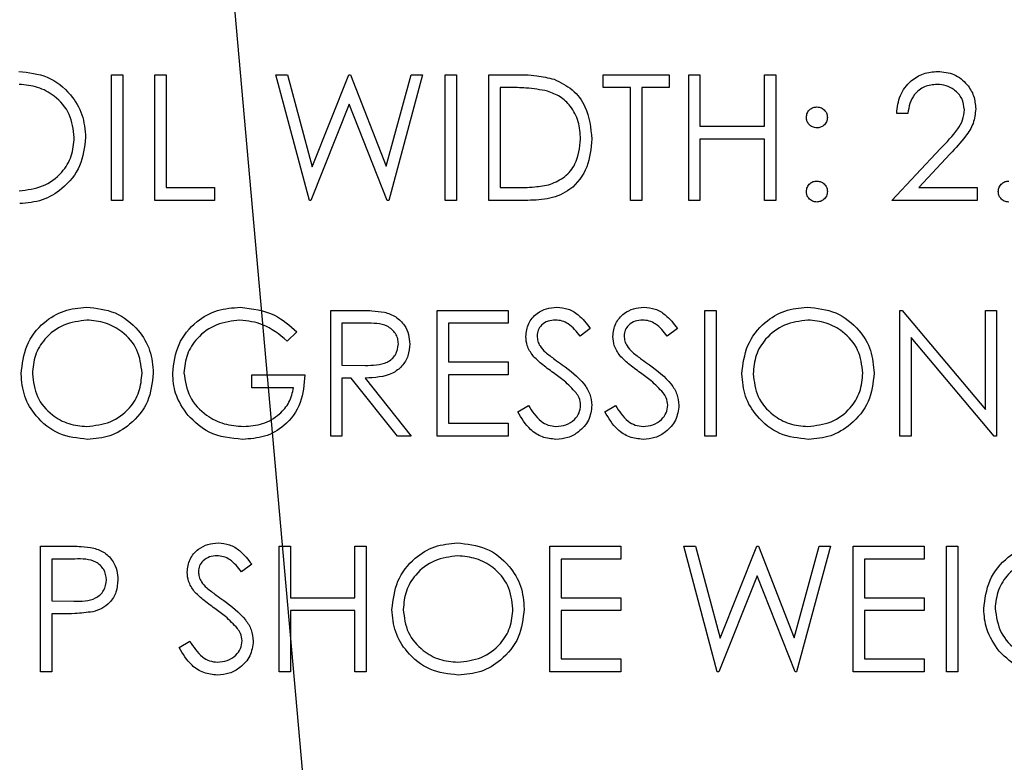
# Model space of a CAD drawing. Header units: inches. Extents: x 220 to 877, y 4 to 174.
# Tile 532 of 656: x 560.202 to 561.141, y 151.075 to 151.784. Entities that reach past the tile are written whole.
import ezdxf

# ---------------------------------------------------------------- set-up
doc = ezdxf.new("R2010")
doc.units = ezdxf.units.IN
doc.header["$LTSCALE"] = 0.5
doc.header["$MEASUREMENT"] = 0
doc.layers.add('DST-M-S', color=53, linetype='Continuous')
doc.layers.add('SID-M-S', color=105, linetype='Continuous')

msp = doc.modelspace()

# ---------------------------------------------------------------- linework, layer by layer
at = {"layer": 'DST-M-S', "linetype": 'Continuous', "lineweight": 25}
for p, q in [((560.2892, 151.73179), (560.29997, 151.73179)), ((560.2892, 151.61179), (560.2892, 151.73179)), ((560.29997, 151.73179), (560.29997, 151.61179)), ((560.33074, 151.73179), (560.34151, 151.73179)), ((560.33074, 151.61179), (560.33074, 151.73179)), ((560.34151, 151.73179), (560.34151, 151.6241)), ((560.44612, 151.73179), (560.45725, 151.73179)), ((560.47805, 151.61179), (560.44612, 151.73179)), ((560.45725, 151.73179), (560.48074, 151.64379)), ((560.48074, 151.64379), (560.51567, 151.73179)), ((560.51567, 151.73179), (560.51723, 151.73179)), ((560.51723, 151.73179), (560.55151, 151.64439)), ((560.55151, 151.64439), (560.57511, 151.73179)), ((560.58612, 151.73179), (560.55377, 151.61179)), ((560.57511, 151.73179), (560.58612, 151.73179)), ((560.60766, 151.73179), (560.61843, 151.73179)), ((560.60766, 151.61179), (560.60766, 151.73179)), ((560.61843, 151.73179), (560.61843, 151.61179)), ((560.6492, 151.73179), (560.67343, 151.73179)), ((560.6492, 151.61179), (560.6492, 151.73179)), ((560.75843, 151.73179), (560.82151, 151.73179)), ((560.75843, 151.71949), (560.75843, 151.73179)), ((560.82151, 151.73179), (560.82151, 151.71949)), ((560.83997, 151.73179), (560.85074, 151.73179)), ((560.83997, 151.61179), (560.83997, 151.73179)), ((560.85074, 151.73179), (560.85074, 151.68256)), ((560.91228, 151.73179), (560.92305, 151.73179)), ((560.91228, 151.68256), (560.91228, 151.73179)), ((560.92305, 151.73179), (560.92305, 151.61179)), ((560.65997, 151.71949), (560.65997, 151.6241)), ((560.66841, 151.71949), (560.65997, 151.71949)), ((560.78458, 151.71949), (560.75843, 151.71949)), ((560.78458, 151.61179), (560.78458, 151.71949)), ((560.79535, 151.71949), (560.79535, 151.61179)), ((560.82151, 151.71949), (560.79535, 151.71949)), ((560.51612, 151.70357), (560.47958, 151.61179)), ((560.55223, 151.61179), (560.51612, 151.70357)), ((561.0492, 151.69487), (561.03843, 151.69487)), ((560.85074, 151.68256), (560.91228, 151.68256)), ((560.85074, 151.67026), (560.85074, 151.61179)), ((560.91228, 151.67026), (560.85074, 151.67026)), ((560.91228, 151.61179), (560.91228, 151.67026)), ((561.03382, 151.61179), (561.08035, 151.66146)), ((561.08954, 151.65614), (561.05951, 151.6241)), ((560.34151, 151.6241), (560.38766, 151.6241)), ((560.38766, 151.6241), (560.38766, 151.61179)), ((560.65997, 151.6241), (560.67374, 151.6241)), ((561.05951, 151.6241), (561.11535, 151.6241)), ((561.11535, 151.6241), (561.11535, 151.61179)), ((560.29997, 151.61179), (560.2892, 151.61179)), ((560.38766, 151.61179), (560.33074, 151.61179)), ((560.47958, 151.61179), (560.47805, 151.61179)), ((560.55377, 151.61179), (560.55223, 151.61179)), ((560.61843, 151.61179), (560.60766, 151.61179)), ((560.68639, 151.61179), (560.6492, 151.61179)), ((560.79535, 151.61179), (560.78458, 151.61179)), ((560.85074, 151.61179), (560.83997, 151.61179)), ((560.92305, 151.61179), (560.91228, 151.61179)), ((561.11535, 151.61179), (561.03382, 151.61179)), ((560.49843, 151.50679), (560.52245, 151.50679)), ((560.49843, 151.38679), (560.49843, 151.50679)), ((560.59997, 151.50679), (560.66766, 151.50679)), ((560.59997, 151.38679), (560.59997, 151.50679)), ((560.66766, 151.50679), (560.66766, 151.49449)), ((560.85535, 151.50679), (560.86612, 151.50679)), ((560.85535, 151.38679), (560.85535, 151.50679)), ((560.86612, 151.50679), (560.86612, 151.38679)), ((561.04151, 151.50679), (561.04377, 151.50679)), ((561.04151, 151.38679), (561.04151, 151.50679)), ((561.04377, 151.50679), (561.12305, 151.41235)), ((561.12305, 151.50679), (561.13382, 151.50679)), ((561.12305, 151.41235), (561.12305, 151.50679)), ((561.13382, 151.50679), (561.13382, 151.38679)), ((560.5317, 151.49449), (560.5092, 151.49449)), ((560.5092, 151.49449), (560.5092, 151.45449)), ((560.61074, 151.49449), (560.61074, 151.45756)), ((560.66766, 151.49449), (560.61074, 151.49449)), ((560.46612, 151.48631), (560.45689, 151.47756)), ((560.74612, 151.48956), (560.73639, 151.48218)), ((560.8292, 151.48956), (560.81946, 151.48218)), ((561.13136, 151.38679), (561.05228, 151.48102)), ((561.05228, 151.48102), (561.05228, 151.38679)), ((560.5092, 151.45449), (560.53117, 151.45432)), ((560.61074, 151.45756), (560.66766, 151.45756)), ((560.66766, 151.45756), (560.66766, 151.44526)), ((560.42305, 151.44526), (560.47382, 151.44526)), ((560.42305, 151.43295), (560.42305, 151.44526)), ((560.61074, 151.44526), (560.61074, 151.3991)), ((560.66766, 151.44526), (560.61074, 151.44526)), ((560.5092, 151.44218), (560.5092, 151.38679)), ((560.51795, 151.44218), (560.5092, 151.44218)), ((560.56204, 151.38679), (560.51795, 151.44218)), ((560.53127, 151.44218), (560.57535, 151.38679)), ((560.46305, 151.43295), (560.42305, 151.43295)), ((560.67689, 151.40994), (560.68704, 151.41602)), ((560.75997, 151.40994), (560.77011, 151.41602)), ((560.61074, 151.3991), (560.66766, 151.3991)), ((560.66766, 151.3991), (560.66766, 151.38679)), ((560.5092, 151.38679), (560.49843, 151.38679)), ((560.57535, 151.38679), (560.56204, 151.38679)), ((560.66766, 151.38679), (560.59997, 151.38679)), ((560.86612, 151.38679), (560.85535, 151.38679)), ((561.05228, 151.38679), (561.04151, 151.38679)), ((561.13382, 151.38679), (561.13136, 151.38679)), ((560.22151, 151.28179), (560.24504, 151.28179)), ((560.22151, 151.16179), (560.22151, 151.28179)), ((560.4492, 151.28179), (560.45997, 151.28179)), ((560.4492, 151.16179), (560.4492, 151.28179)), ((560.45997, 151.28179), (560.45997, 151.23256)), ((560.52151, 151.28179), (560.53228, 151.28179)), ((560.52151, 151.23256), (560.52151, 151.28179)), ((560.53228, 151.28179), (560.53228, 151.16179)), ((560.70766, 151.28179), (560.77535, 151.28179)), ((560.70766, 151.16179), (560.70766, 151.28179)), ((560.77535, 151.28179), (560.77535, 151.26949)), ((560.83535, 151.28179), (560.84648, 151.28179)), ((560.86728, 151.16179), (560.83535, 151.28179)), ((560.84648, 151.28179), (560.86997, 151.19379)), ((560.86997, 151.19379), (560.9049, 151.28179)), ((560.9049, 151.28179), (560.90646, 151.28179)), ((560.90646, 151.28179), (560.94074, 151.19439)), ((560.94074, 151.19439), (560.96434, 151.28179)), ((560.97535, 151.28179), (560.943, 151.16179)), ((560.96434, 151.28179), (560.97535, 151.28179)), ((560.99689, 151.28179), (561.06458, 151.28179)), ((560.99689, 151.16179), (560.99689, 151.28179)), ((561.06458, 151.28179), (561.06458, 151.26949)), ((561.08612, 151.28179), (561.09689, 151.28179)), ((561.08612, 151.16179), (561.08612, 151.28179)), ((561.09689, 151.28179), (561.09689, 151.16179)), ((560.23228, 151.26949), (560.23228, 151.22949)), ((560.25422, 151.26949), (560.23228, 151.26949)), ((560.71843, 151.26949), (560.71843, 151.23256)), ((560.77535, 151.26949), (560.71843, 151.26949)), ((561.00766, 151.26949), (561.00766, 151.23256)), ((561.06458, 151.26949), (561.00766, 151.26949)), ((560.42305, 151.26456), (560.41331, 151.25718)), ((560.90535, 151.25357), (560.86882, 151.16179)), ((560.94146, 151.16179), (560.90535, 151.25357)), ((560.23228, 151.22949), (560.25329, 151.22922)), ((560.45997, 151.23256), (560.52151, 151.23256)), ((560.71843, 151.23256), (560.77535, 151.23256)), ((560.77535, 151.23256), (560.77535, 151.22026)), ((561.00766, 151.23256), (561.06458, 151.23256)), ((561.06458, 151.23256), (561.06458, 151.22026)), ((560.45997, 151.22026), (560.45997, 151.16179)), ((560.52151, 151.22026), (560.45997, 151.22026)), ((560.52151, 151.16179), (560.52151, 151.22026)), ((560.71843, 151.22026), (560.71843, 151.1741)), ((560.77535, 151.22026), (560.71843, 151.22026)), ((561.00766, 151.22026), (561.00766, 151.1741)), ((561.06458, 151.22026), (561.00766, 151.22026)), ((560.23228, 151.21718), (560.23228, 151.16179)), ((560.24086, 151.21718), (560.23228, 151.21718)), ((560.35382, 151.18494), (560.36396, 151.19102)), ((560.71843, 151.1741), (560.77535, 151.1741)), ((560.77535, 151.1741), (560.77535, 151.16179)), ((561.00766, 151.1741), (561.06458, 151.1741)), ((561.06458, 151.1741), (561.06458, 151.16179)), ((560.23228, 151.16179), (560.22151, 151.16179)), ((560.45997, 151.16179), (560.4492, 151.16179)), ((560.53228, 151.16179), (560.52151, 151.16179)), ((560.77535, 151.16179), (560.70766, 151.16179)), ((560.86882, 151.16179), (560.86728, 151.16179)), ((560.943, 151.16179), (560.94146, 151.16179)), ((561.06458, 151.16179), (560.99689, 151.16179)), ((561.09689, 151.16179), (561.08612, 151.16179))]:
    msp.add_line(p, q, dxfattribs=at)
for points, knots in [([(560.20074, 151.73487), (560.21014, 151.73388), (560.22894, 151.73191), (560.24997, 151.71488), (560.26273, 151.69398), (560.26397, 151.67922), (560.26458, 151.67184)], [0, 0, 0, 0, 0.279767, 0.559358, 0.779571, 1, 1, 1, 1]), ([(560.67343, 151.73179), (560.68064, 151.73179), (560.69351, 151.73177), (560.70601, 151.72878), (560.71151, 151.72747)], [0, 0, 0, 0, 0.5604447, 1, 1, 1, 1]), ([(560.71151, 151.72747), (560.71762, 151.72451), (560.72983, 151.71859), (560.74468, 151.69836), (560.74653, 151.68092), (560.74766, 151.67028)], [0, 0, 0, 0, 0.280264, 0.560715, 1, 1, 1, 1]), ([(561.03843, 151.69487), (561.03913, 151.7007), (561.04053, 151.71236), (561.05077, 151.72569), (561.06379, 151.73369), (561.07297, 151.73448), (561.07757, 151.73487)], [0, 0, 0, 0, 0.280029, 0.559515, 0.779668, 1, 1, 1, 1]), ([(561.07757, 151.73487), (561.08292, 151.73437), (561.09361, 151.73337), (561.10549, 151.7236), (561.11268, 151.71174), (561.11344, 151.70338), (561.11382, 151.6992)], [0, 0, 0, 0, 0.27989, 0.559224, 0.779582, 1, 1, 1, 1]), ([(560.25382, 151.67187), (560.25289, 151.67948), (560.25105, 151.69472), (560.23645, 151.71124), (560.21916, 151.7208), (560.20723, 151.72198), (560.20127, 151.72256)], [0, 0, 0, 0, 0.279468, 0.55887, 0.779516, 1, 1, 1, 1]), ([(560.70528, 151.71612), (560.69845, 151.71732), (560.68625, 151.71947), (560.67386, 151.71948), (560.66841, 151.71949)], [0, 0, 0, 0, 0.5595421, 1, 1, 1, 1]), ([(561.07701, 151.72256), (561.07291, 151.72214), (561.06472, 151.72131), (561.05546, 151.71383), (561.05048, 151.70443), (561.04963, 151.69806), (561.0492, 151.69487)], [0, 0, 0, 0, 0.279699, 0.558847, 0.779176, 1, 1, 1, 1]), ([(561.10305, 151.69824), (561.10254, 151.70195), (561.10153, 151.70938), (561.09421, 151.71723), (561.08577, 151.7219), (561.07993, 151.72234), (561.07701, 151.72256)], [0, 0, 0, 0, 0.279126, 0.558978, 0.77935, 1, 1, 1, 1]), ([(560.73689, 151.6703), (560.7365, 151.67592), (560.73573, 151.68714), (560.72828, 151.70128), (560.71768, 151.71138), (560.70941, 151.71454), (560.70528, 151.71612)], [0, 0, 0, 0, 0.280178, 0.559765, 0.779797, 1, 1, 1, 1]), ([(560.95228, 151.69102), (560.95246, 151.6925), (560.95282, 151.69544), (560.95554, 151.69869), (560.95881, 151.7007), (560.96112, 151.70092), (560.96228, 151.70102)], [0, 0, 0, 0, 0.2795852, 0.5594544, 0.7796968, 1, 1, 1, 1]), ([(560.96228, 151.70102), (560.96376, 151.70086), (560.96671, 151.70052), (560.96995, 151.69777), (560.972, 151.69451), (560.97219, 151.69219), (560.97228, 151.69102)], [0, 0, 0, 0, 0.279602, 0.559212, 0.779475, 1, 1, 1, 1]), ([(561.08035, 151.66146), (561.08611, 151.66738), (561.09413, 151.67563), (561.10208, 151.68844), (561.10272, 151.69497), (561.10305, 151.69824)], [0, 0, 0, 0, 0.560717, 0.780532, 1, 1, 1, 1]), ([(561.11382, 151.6992), (561.11333, 151.69444), (561.11235, 151.68491), (561.10276, 151.67052), (561.09455, 151.6616), (561.08954, 151.65614)], [0, 0, 0, 0, 0.279288, 0.559154, 1, 1, 1, 1]), ([(560.96228, 151.68102), (560.9608, 151.6812), (560.95785, 151.68154), (560.95459, 151.68427), (560.95258, 151.68755), (560.95238, 151.68987), (560.95228, 151.69102)], [0, 0, 0, 0, 0.279647, 0.559299, 0.779615, 1, 1, 1, 1]), ([(560.97228, 151.69102), (560.97211, 151.68955), (560.97178, 151.68659), (560.96903, 151.68334), (560.96576, 151.68132), (560.96344, 151.68112), (560.96228, 151.68102)], [0, 0, 0, 0, 0.2795175, 0.5593264, 0.7795441, 1, 1, 1, 1]), ([(560.20127, 151.62102), (560.20889, 151.62189), (560.22412, 151.62363), (560.24178, 151.63677), (560.25216, 151.65388), (560.25326, 151.66587), (560.25382, 151.67187)], [0, 0, 0, 0, 0.27983, 0.559389, 0.779654, 1, 1, 1, 1]), ([(560.26458, 151.67184), (560.26353, 151.66253), (560.26142, 151.64391), (560.24433, 151.62326), (560.22364, 151.61059), (560.20902, 151.60934), (560.2017, 151.60872)], [0, 0, 0, 0, 0.27963, 0.559343, 0.779597, 1, 1, 1, 1]), ([(560.74766, 151.67028), (560.74678, 151.66127), (560.74503, 151.64328), (560.72949, 151.62181), (560.70764, 151.61244), (560.69349, 151.61201), (560.68639, 151.61179)], [0, 0, 0, 0, 0.280124, 0.559248, 0.778837, 1, 1, 1, 1]), ([(560.70805, 151.62715), (560.71284, 151.62925), (560.72242, 151.63345), (560.7345, 151.64862), (560.73599, 151.66209), (560.73689, 151.6703)], [0, 0, 0, 0, 0.2805364, 0.5610151, 1, 1, 1, 1]), ([(560.67374, 151.6241), (560.68021, 151.62408), (560.69174, 151.62405), (560.70307, 151.62621), (560.70805, 151.62715)], [0, 0, 0, 0, 0.5604262, 1, 1, 1, 1]), ([(560.95228, 151.62026), (560.95245, 151.62173), (560.9528, 151.62468), (560.95552, 151.62795), (560.9588, 151.62995), (560.96112, 151.63015), (560.96228, 151.63026)], [0, 0, 0, 0, 0.279576, 0.559284, 0.779552, 1, 1, 1, 1]), ([(560.96228, 151.63026), (560.96376, 151.63009), (560.96671, 151.62975), (560.96995, 151.627), (560.972, 151.62374), (560.97219, 151.62142), (560.97228, 151.62026)], [0, 0, 0, 0, 0.279602, 0.559212, 0.779475, 1, 1, 1, 1]), ([(561.13535, 151.62026), (561.13553, 151.62173), (561.13588, 151.62468), (561.13859, 151.62795), (561.14188, 151.62995), (561.14419, 151.63015), (561.14535, 151.63026)], [0, 0, 0, 0, 0.279576, 0.559284, 0.779552, 1, 1, 1, 1]), ([(560.96228, 151.61026), (560.96081, 151.61044), (560.95786, 151.6108), (560.95461, 151.61352), (560.9526, 151.61679), (560.95238, 151.6191), (560.95228, 151.62026)], [0, 0, 0, 0, 0.2795812, 0.5591432, 0.7795754, 1, 1, 1, 1]), ([(560.97228, 151.62026), (560.9721, 151.61878), (560.97175, 151.61583), (560.96902, 151.61258), (560.96575, 151.61057), (560.96343, 151.61036), (560.96228, 151.61026)], [0, 0, 0, 0, 0.279469, 0.559358, 0.779674, 1, 1, 1, 1]), ([(561.14535, 151.61026), (561.14388, 151.61044), (561.14094, 151.6108), (561.13769, 151.61352), (561.13568, 151.61679), (561.13546, 151.6191), (561.13535, 151.62026)], [0, 0, 0, 0, 0.2795812, 0.5591432, 0.7795754, 1, 1, 1, 1]), ([(560.20305, 151.44627), (560.20415, 151.45552), (560.20637, 151.47404), (560.22279, 151.49513), (560.24353, 151.50769), (560.25808, 151.50915), (560.26535, 151.50987)], [0, 0, 0, 0, 0.279731, 0.559327, 0.77968, 1, 1, 1, 1]), ([(560.26535, 151.50987), (560.27476, 151.50888), (560.29356, 151.50691), (560.31459, 151.48988), (560.32735, 151.46898), (560.32858, 151.45422), (560.3292, 151.44684)], [0, 0, 0, 0, 0.279767, 0.559358, 0.779571, 1, 1, 1, 1]), ([(560.34766, 151.44684), (560.34884, 151.45625), (560.35121, 151.47505), (560.36848, 151.49615), (560.39, 151.50808), (560.4048, 151.50928), (560.4122, 151.50987)], [0, 0, 0, 0, 0.27959, 0.559072, 0.779411, 1, 1, 1, 1]), ([(560.4122, 151.50987), (560.42363, 151.50845), (560.44407, 151.5059), (560.45937, 151.49231), (560.46612, 151.48631)], [0, 0, 0, 0, 0.558579, 1, 1, 1, 1]), ([(560.52245, 151.50679), (560.52754, 151.50681), (560.53664, 151.50684), (560.54567, 151.50567), (560.54963, 151.50516)], [0, 0, 0, 0, 0.56024, 1, 1, 1, 1]), ([(560.54963, 151.50516), (560.5534, 151.50391), (560.56093, 151.50141), (560.56885, 151.49333), (560.57322, 151.48402), (560.57362, 151.47781), (560.57382, 151.4747)], [0, 0, 0, 0, 0.279797, 0.5595, 0.779626, 1, 1, 1, 1]), ([(560.68458, 151.48187), (560.6851, 151.48613), (560.68614, 151.49464), (560.69434, 151.50389), (560.70414, 151.50902), (560.71081, 151.50959), (560.71415, 151.50987)], [0, 0, 0, 0, 0.279553, 0.558798, 0.779378, 1, 1, 1, 1]), ([(560.71415, 151.50987), (560.71785, 151.50951), (560.72524, 151.50879), (560.7368, 151.50173), (560.74259, 151.49418), (560.74612, 151.48956)], [0, 0, 0, 0, 0.27975, 0.559501, 1, 1, 1, 1]), ([(560.76766, 151.48187), (560.76818, 151.48613), (560.76922, 151.49464), (560.77742, 151.50389), (560.78722, 151.50902), (560.79389, 151.50959), (560.79723, 151.50987)], [0, 0, 0, 0, 0.279553, 0.558798, 0.779378, 1, 1, 1, 1]), ([(560.79723, 151.50987), (560.80092, 151.50951), (560.80831, 151.50879), (560.81988, 151.50173), (560.82566, 151.49418), (560.8292, 151.48956)], [0, 0, 0, 0, 0.27975, 0.559501, 1, 1, 1, 1]), ([(560.89074, 151.44627), (560.89185, 151.45552), (560.89406, 151.47404), (560.91049, 151.49513), (560.93122, 151.50769), (560.94577, 151.50915), (560.95305, 151.50987)], [0, 0, 0, 0, 0.279731, 0.5593268, 0.7796805, 1, 1, 1, 1]), ([(560.95305, 151.50987), (560.96245, 151.50888), (560.98125, 151.50691), (561.00228, 151.48988), (561.01504, 151.46898), (561.01627, 151.45422), (561.01689, 151.44684)], [0, 0, 0, 0, 0.279767, 0.559358, 0.779571, 1, 1, 1, 1]), ([(560.26588, 151.49756), (560.25831, 151.49658), (560.24315, 151.49461), (560.22582, 151.48125), (560.21545, 151.46424), (560.21436, 151.45229), (560.21382, 151.44631)], [0, 0, 0, 0, 0.279627, 0.55935, 0.77963, 1, 1, 1, 1]), ([(560.31843, 151.44687), (560.31751, 151.45448), (560.31567, 151.46972), (560.30106, 151.48624), (560.28377, 151.4958), (560.27184, 151.49698), (560.26588, 151.49756)], [0, 0, 0, 0, 0.279468, 0.55887, 0.779516, 1, 1, 1, 1]), ([(560.41184, 151.49756), (560.40425, 151.49664), (560.38908, 151.49479), (560.37135, 151.48198), (560.36045, 151.46524), (560.3591, 151.45329), (560.35843, 151.44732)], [0, 0, 0, 0, 0.279847, 0.559555, 0.779847, 1, 1, 1, 1]), ([(560.45689, 151.47756), (560.44947, 151.48367), (560.43622, 151.49457), (560.41929, 151.49665), (560.41184, 151.49756)], [0, 0, 0, 0, 0.55984, 1, 1, 1, 1]), ([(560.56305, 151.47473), (560.56292, 151.47648), (560.56266, 151.48), (560.56027, 151.48479), (560.55689, 151.48885), (560.548, 151.49472), (560.53894, 151.49459), (560.5317, 151.49449)], [0, 0, 0, 0, 0.125307, 0.250617, 0.375954, 0.501281, 1, 1, 1, 1]), ([(560.71295, 151.49756), (560.71051, 151.49738), (560.70565, 151.497), (560.69979, 151.49326), (560.69594, 151.48812), (560.69555, 151.48429), (560.69535, 151.48237)], [0, 0, 0, 0, 0.280274, 0.559931, 0.77992, 1, 1, 1, 1]), ([(560.73639, 151.48218), (560.733, 151.48653), (560.72827, 151.49259), (560.71939, 151.49707), (560.7151, 151.4974), (560.71295, 151.49756)], [0, 0, 0, 0, 0.559818, 0.779848, 1, 1, 1, 1]), ([(560.79603, 151.49756), (560.79359, 151.49738), (560.78872, 151.497), (560.78286, 151.49326), (560.77902, 151.48812), (560.77863, 151.48429), (560.77843, 151.48237)], [0, 0, 0, 0, 0.280274, 0.559931, 0.77992, 1, 1, 1, 1]), ([(560.81946, 151.48218), (560.81607, 151.48653), (560.81135, 151.49259), (560.80247, 151.49707), (560.79817, 151.4974), (560.79603, 151.49756)], [0, 0, 0, 0, 0.559818, 0.779848, 1, 1, 1, 1]), ([(560.95358, 151.49756), (560.946, 151.49658), (560.93085, 151.49461), (560.91351, 151.48125), (560.90314, 151.46424), (560.90205, 151.45229), (560.90151, 151.44631)], [0, 0, 0, 0, 0.279627, 0.55935, 0.77963, 1, 1, 1, 1]), ([(561.00612, 151.44687), (561.0052, 151.45448), (561.00336, 151.46972), (560.98876, 151.48624), (560.97146, 151.4958), (560.95954, 151.49698), (560.95358, 151.49756)], [0, 0, 0, 0, 0.279468, 0.55887, 0.779516, 1, 1, 1, 1]), ([(560.69535, 151.48237), (560.69549, 151.4807), (560.69578, 151.47735), (560.69837, 151.47183), (560.70141, 151.46875), (560.70326, 151.46687)], [0, 0, 0, 0, 0.279946, 0.559774, 1, 1, 1, 1]), ([(560.77843, 151.48237), (560.77857, 151.4807), (560.77885, 151.47735), (560.78145, 151.47183), (560.78449, 151.46875), (560.78634, 151.46687)], [0, 0, 0, 0, 0.279946, 0.559774, 1, 1, 1, 1]), ([(560.53117, 151.45432), (560.53854, 151.45434), (560.54777, 151.45437), (560.55686, 151.46023), (560.56163, 151.46574), (560.56248, 151.47114), (560.56305, 151.47473)], [0, 0, 0, 0, 0.4998271, 0.6254978, 0.7512079, 1, 1, 1, 1]), ([(560.57382, 151.4747), (560.5735, 151.47091), (560.57287, 151.46332), (560.56694, 151.45324), (560.55341, 151.44316), (560.5404, 151.44258), (560.53127, 151.44218)], [0, 0, 0, 0, 0.18712, 0.373979, 0.560911, 1, 1, 1, 1]), ([(560.69129, 151.4636), (560.68918, 151.46671), (560.6854, 151.47227), (560.68483, 151.47893), (560.68458, 151.48187)], [0, 0, 0, 0, 0.55984, 1, 1, 1, 1]), ([(560.77437, 151.4636), (560.77225, 151.46671), (560.76848, 151.47227), (560.76791, 151.47893), (560.76766, 151.48187)], [0, 0, 0, 0, 0.55984, 1, 1, 1, 1]), ([(560.71095, 151.44727), (560.70704, 151.45004), (560.70006, 151.45497), (560.69397, 151.46096), (560.69129, 151.4636)], [0, 0, 0, 0, 0.5604127, 1, 1, 1, 1]), ([(560.70326, 151.46687), (560.70622, 151.46457), (560.71151, 151.46046), (560.71698, 151.45661), (560.71939, 151.45492)], [0, 0, 0, 0, 0.559906, 1, 1, 1, 1]), ([(560.79403, 151.44727), (560.79012, 151.45004), (560.78314, 151.45497), (560.77705, 151.46096), (560.77437, 151.4636)], [0, 0, 0, 0, 0.560413, 1, 1, 1, 1]), ([(560.78634, 151.46687), (560.7893, 151.46457), (560.79459, 151.46046), (560.80006, 151.45661), (560.80247, 151.45492)], [0, 0, 0, 0, 0.559906, 1, 1, 1, 1]), ([(560.71939, 151.45492), (560.72691, 151.44935), (560.73739, 151.44159), (560.74631, 151.42714), (560.74721, 151.41984), (560.74766, 151.41619)], [0, 0, 0, 0, 0.560115, 0.780284, 1, 1, 1, 1]), ([(560.80247, 151.45492), (560.80999, 151.44935), (560.82047, 151.44159), (560.82939, 151.42714), (560.83029, 151.41984), (560.83074, 151.41619)], [0, 0, 0, 0, 0.5601154, 0.7802838, 1, 1, 1, 1]), ([(560.26632, 151.38372), (560.25702, 151.38475), (560.23842, 151.3868), (560.21773, 151.40377), (560.20498, 151.42437), (560.20369, 151.43896), (560.20305, 151.44627)], [0, 0, 0, 0, 0.2796633, 0.5593539, 0.7796364, 1, 1, 1, 1]), ([(560.21382, 151.44631), (560.21473, 151.43875), (560.21657, 151.42362), (560.23107, 151.40731), (560.24807, 151.39749), (560.25995, 151.39651), (560.26588, 151.39602)], [0, 0, 0, 0, 0.279416, 0.559077, 0.779478, 1, 1, 1, 1]), ([(560.26588, 151.39602), (560.2735, 151.39689), (560.28874, 151.39863), (560.30639, 151.41177), (560.31678, 151.42888), (560.31788, 151.44087), (560.31843, 151.44687)], [0, 0, 0, 0, 0.27983, 0.559389, 0.779654, 1, 1, 1, 1]), ([(560.3292, 151.44684), (560.32814, 151.43753), (560.32603, 151.41891), (560.30894, 151.39826), (560.28826, 151.38559), (560.27363, 151.38434), (560.26632, 151.38372)], [0, 0, 0, 0, 0.2796304, 0.5593429, 0.7795972, 1, 1, 1, 1]), ([(560.36237, 151.40641), (560.35764, 151.41327), (560.34917, 151.42554), (560.34812, 151.44033), (560.34766, 151.44684)], [0, 0, 0, 0, 0.559317, 1, 1, 1, 1]), ([(560.35843, 151.44732), (560.35966, 151.43939), (560.36212, 151.42351), (560.37804, 151.40674), (560.39654, 151.39751), (560.40905, 151.39652), (560.41531, 151.39602)], [0, 0, 0, 0, 0.279061, 0.558584, 0.779236, 1, 1, 1, 1]), ([(560.47382, 151.44526), (560.47308, 151.43619), (560.4716, 151.41811), (560.45642, 151.39672), (560.43568, 151.38517), (560.42148, 151.3842), (560.41437, 151.38372)], [0, 0, 0, 0, 0.280351, 0.559367, 0.779371, 1, 1, 1, 1]), ([(560.73259, 151.42814), (560.72889, 151.4321), (560.72228, 151.43917), (560.71442, 151.4448), (560.71095, 151.44727)], [0, 0, 0, 0, 0.559496, 1, 1, 1, 1]), ([(560.81567, 151.42814), (560.81197, 151.4321), (560.80536, 151.43917), (560.7975, 151.4448), (560.79403, 151.44727)], [0, 0, 0, 0, 0.5594958, 1, 1, 1, 1]), ([(560.95401, 151.38372), (560.94471, 151.38475), (560.92611, 151.3868), (560.90543, 151.40377), (560.89268, 151.42437), (560.89138, 151.43896), (560.89074, 151.44627)], [0, 0, 0, 0, 0.279663, 0.559354, 0.779636, 1, 1, 1, 1]), ([(560.90151, 151.44631), (560.90243, 151.43875), (560.90426, 151.42362), (560.91877, 151.40731), (560.93577, 151.39749), (560.94764, 151.39651), (560.95358, 151.39602)], [0, 0, 0, 0, 0.279416, 0.559077, 0.779478, 1, 1, 1, 1]), ([(560.95358, 151.39602), (560.9612, 151.39689), (560.97643, 151.39863), (560.99409, 151.41177), (561.00447, 151.42888), (561.00557, 151.44087), (561.00612, 151.44687)], [0, 0, 0, 0, 0.27983, 0.559389, 0.779654, 1, 1, 1, 1]), ([(561.01689, 151.44684), (561.01584, 151.43753), (561.01373, 151.41891), (560.99664, 151.39826), (560.97595, 151.38559), (560.96132, 151.38434), (560.95401, 151.38372)], [0, 0, 0, 0, 0.27963, 0.559343, 0.779597, 1, 1, 1, 1]), ([(560.41531, 151.39602), (560.4215, 151.3965), (560.43387, 151.39745), (560.44907, 151.40637), (560.45961, 151.4187), (560.4619, 151.4282), (560.46305, 151.43295)], [0, 0, 0, 0, 0.280254, 0.559912, 0.779941, 1, 1, 1, 1]), ([(560.73689, 151.41636), (560.7366, 151.41875), (560.73607, 151.42303), (560.73365, 151.42658), (560.73259, 151.42814)], [0, 0, 0, 0, 0.55899, 1, 1, 1, 1]), ([(560.81997, 151.41636), (560.81967, 151.41875), (560.81915, 151.42303), (560.81673, 151.42658), (560.81567, 151.42814)], [0, 0, 0, 0, 0.55899, 1, 1, 1, 1]), ([(560.71338, 151.39602), (560.71661, 151.39635), (560.72306, 151.39699), (560.73094, 151.40184), (560.73594, 151.40876), (560.73658, 151.41383), (560.73689, 151.41636)], [0, 0, 0, 0, 0.2802764, 0.5601478, 0.7801531, 1, 1, 1, 1]), ([(560.79646, 151.39602), (560.79969, 151.39635), (560.80613, 151.39699), (560.81401, 151.40184), (560.81902, 151.40876), (560.81965, 151.41383), (560.81997, 151.41636)], [0, 0, 0, 0, 0.280276, 0.560148, 0.780153, 1, 1, 1, 1]), ([(560.71338, 151.38372), (560.70894, 151.38416), (560.70006, 151.38505), (560.68639, 151.3941), (560.6805, 151.40393), (560.67689, 151.40994)], [0, 0, 0, 0, 0.27988, 0.559666, 1, 1, 1, 1]), ([(560.68704, 151.41602), (560.6906, 151.41054), (560.69557, 151.4029), (560.70574, 151.39682), (560.71084, 151.39629), (560.71338, 151.39602)], [0, 0, 0, 0, 0.559321, 0.779782, 1, 1, 1, 1]), ([(560.74766, 151.41619), (560.74699, 151.41128), (560.74565, 151.40146), (560.73605, 151.391), (560.72497, 151.38465), (560.71725, 151.38403), (560.71338, 151.38372)], [0, 0, 0, 0, 0.279183, 0.559085, 0.779446, 1, 1, 1, 1]), ([(560.79646, 151.38372), (560.79202, 151.38416), (560.78314, 151.38505), (560.76946, 151.3941), (560.76357, 151.40393), (560.75997, 151.40994)], [0, 0, 0, 0, 0.27988, 0.559666, 1, 1, 1, 1]), ([(560.77011, 151.41602), (560.77368, 151.41054), (560.77865, 151.4029), (560.78882, 151.39682), (560.79391, 151.39629), (560.79646, 151.39602)], [0, 0, 0, 0, 0.559321, 0.779782, 1, 1, 1, 1]), ([(560.83074, 151.41619), (560.83007, 151.41128), (560.82872, 151.40146), (560.81913, 151.391), (560.80805, 151.38465), (560.80032, 151.38403), (560.79646, 151.38372)], [0, 0, 0, 0, 0.279183, 0.559085, 0.779446, 1, 1, 1, 1]), ([(560.41437, 151.38372), (560.40316, 151.38474), (560.38313, 151.38656), (560.36872, 151.40034), (560.36237, 151.40641)], [0, 0, 0, 0, 0.5596174, 1, 1, 1, 1]), ([(560.36151, 151.25687), (560.36203, 151.26113), (560.36307, 151.26964), (560.37126, 151.27889), (560.38106, 151.28402), (560.38774, 151.28459), (560.39108, 151.28487)], [0, 0, 0, 0, 0.279553, 0.558798, 0.779378, 1, 1, 1, 1]), ([(560.39108, 151.28487), (560.39477, 151.28451), (560.40216, 151.28379), (560.41372, 151.27673), (560.41951, 151.26918), (560.42305, 151.26456)], [0, 0, 0, 0, 0.27975, 0.559501, 1, 1, 1, 1]), ([(560.55689, 151.22127), (560.558, 151.23052), (560.56022, 151.24904), (560.57664, 151.27013), (560.59737, 151.28269), (560.61192, 151.28415), (560.6192, 151.28487)], [0, 0, 0, 0, 0.279731, 0.559327, 0.77968, 1, 1, 1, 1]), ([(560.6192, 151.28487), (560.6286, 151.28388), (560.6474, 151.28191), (560.66843, 151.26488), (560.68119, 151.24398), (560.68243, 151.22922), (560.68305, 151.22184)], [0, 0, 0, 0, 0.279767, 0.559358, 0.779571, 1, 1, 1, 1]), ([(561.12151, 151.22184), (561.12269, 151.23125), (561.12506, 151.25005), (561.14232, 151.27115), (561.16384, 151.28308), (561.17865, 151.28428), (561.18605, 151.28487)], [0, 0, 0, 0, 0.27959, 0.559072, 0.779411, 1, 1, 1, 1]), ([(560.24504, 151.28179), (560.25017, 151.28181), (560.25933, 151.28184), (560.26839, 151.28056), (560.27237, 151.27999)], [0, 0, 0, 0, 0.560314, 1, 1, 1, 1]), ([(560.27237, 151.27999), (560.27602, 151.27868), (560.28331, 151.27604), (560.29085, 151.26793), (560.29482, 151.25871), (560.29518, 151.25264), (560.29535, 151.24961)], [0, 0, 0, 0, 0.279705, 0.559381, 0.779509, 1, 1, 1, 1]), ([(560.28458, 151.24956), (560.28404, 151.253), (560.28322, 151.25818), (560.2788, 151.26359), (560.27033, 151.26967), (560.26138, 151.26957), (560.25422, 151.26949)], [0, 0, 0, 0, 0.248969, 0.374729, 0.500383, 1, 1, 1, 1]), ([(560.38987, 151.27256), (560.38744, 151.27238), (560.38257, 151.272), (560.37671, 151.26826), (560.37287, 151.26312), (560.37247, 151.25929), (560.37228, 151.25737)], [0, 0, 0, 0, 0.280274, 0.559931, 0.77992, 1, 1, 1, 1]), ([(560.41331, 151.25718), (560.40992, 151.26153), (560.40519, 151.26759), (560.39631, 151.27207), (560.39202, 151.2724), (560.38987, 151.27256)], [0, 0, 0, 0, 0.5598185, 0.7798479, 1, 1, 1, 1]), ([(560.61973, 151.27256), (560.61215, 151.27158), (560.597, 151.26961), (560.57967, 151.25625), (560.56929, 151.23924), (560.56821, 151.22729), (560.56766, 151.22131)], [0, 0, 0, 0, 0.279627, 0.55935, 0.77963, 1, 1, 1, 1]), ([(560.67228, 151.22187), (560.67136, 151.22948), (560.66951, 151.24472), (560.65491, 151.26124), (560.63762, 151.2708), (560.62569, 151.27198), (560.61973, 151.27256)], [0, 0, 0, 0, 0.279468, 0.55887, 0.779516, 1, 1, 1, 1]), ([(561.18569, 151.27256), (561.1781, 151.27164), (561.16292, 151.26979), (561.1452, 151.25698), (561.1343, 151.24024), (561.13295, 151.22829), (561.13228, 151.22232)], [0, 0, 0, 0, 0.279847, 0.559555, 0.779847, 1, 1, 1, 1]), ([(560.36821, 151.2386), (560.3661, 151.24171), (560.36232, 151.24727), (560.36176, 151.25393), (560.36151, 151.25687)], [0, 0, 0, 0, 0.55984, 1, 1, 1, 1]), ([(560.37228, 151.25737), (560.37242, 151.2557), (560.3727, 151.25235), (560.3753, 151.24683), (560.37833, 151.24375), (560.38019, 151.24187)], [0, 0, 0, 0, 0.279946, 0.559774, 1, 1, 1, 1]), ([(560.25329, 151.22922), (560.2606, 151.2292), (560.26975, 151.22916), (560.27861, 151.23517), (560.28322, 151.24068), (560.28404, 151.24601), (560.28458, 151.24956)], [0, 0, 0, 0, 0.499721, 0.62535, 0.751083, 1, 1, 1, 1]), ([(560.29535, 151.24961), (560.29507, 151.24565), (560.2945, 151.23775), (560.28848, 151.22812), (560.28031, 151.2219), (560.27438, 151.22007), (560.27141, 151.21915)], [0, 0, 0, 0, 0.280099, 0.559324, 0.779458, 1, 1, 1, 1]), ([(560.38788, 151.22227), (560.38397, 151.22504), (560.37698, 151.22997), (560.37089, 151.23596), (560.36821, 151.2386)], [0, 0, 0, 0, 0.560413, 1, 1, 1, 1]), ([(560.38019, 151.24187), (560.38315, 151.23957), (560.38843, 151.23546), (560.39391, 151.23161), (560.39632, 151.22992)], [0, 0, 0, 0, 0.559906, 1, 1, 1, 1]), ([(560.39632, 151.22992), (560.40384, 151.22435), (560.41431, 151.21659), (560.42324, 151.20214), (560.42414, 151.19484), (560.42458, 151.19119)], [0, 0, 0, 0, 0.560115, 0.780284, 1, 1, 1, 1]), ([(560.27141, 151.21915), (560.26573, 151.21844), (560.25558, 151.21716), (560.24536, 151.21717), (560.24086, 151.21718)], [0, 0, 0, 0, 0.5596942, 1, 1, 1, 1]), ([(560.40951, 151.20314), (560.40581, 151.2071), (560.39921, 151.21417), (560.39134, 151.2198), (560.38788, 151.22227)], [0, 0, 0, 0, 0.559496, 1, 1, 1, 1]), ([(560.62016, 151.15872), (560.61086, 151.15975), (560.59227, 151.1618), (560.57158, 151.17877), (560.55883, 151.19937), (560.55754, 151.21396), (560.55689, 151.22127)], [0, 0, 0, 0, 0.279663, 0.559354, 0.779636, 1, 1, 1, 1]), ([(560.56766, 151.22131), (560.56858, 151.21375), (560.57042, 151.19862), (560.58492, 151.18231), (560.60192, 151.17249), (560.61379, 151.17151), (560.61973, 151.17102)], [0, 0, 0, 0, 0.279416, 0.559077, 0.779478, 1, 1, 1, 1]), ([(560.61973, 151.17102), (560.62735, 151.17189), (560.64259, 151.17363), (560.66024, 151.18677), (560.67062, 151.20388), (560.67173, 151.21587), (560.67228, 151.22187)], [0, 0, 0, 0, 0.27983, 0.559389, 0.779654, 1, 1, 1, 1]), ([(560.68305, 151.22184), (560.68199, 151.21253), (560.67988, 151.19391), (560.66279, 151.17326), (560.6421, 151.16059), (560.62748, 151.15934), (560.62016, 151.15872)], [0, 0, 0, 0, 0.27963, 0.559343, 0.779597, 1, 1, 1, 1]), ([(561.13622, 151.18141), (561.13148, 151.18827), (561.12301, 151.20054), (561.12197, 151.21533), (561.12151, 151.22184)], [0, 0, 0, 0, 0.559317, 1, 1, 1, 1]), ([(561.13228, 151.22232), (561.1335, 151.21439), (561.13596, 151.19851), (561.15189, 151.18174), (561.17039, 151.17251), (561.1829, 151.17152), (561.18915, 151.17102)], [0, 0, 0, 0, 0.279061, 0.558584, 0.779236, 1, 1, 1, 1]), ([(560.41382, 151.19136), (560.41352, 151.19375), (560.41299, 151.19803), (560.41058, 151.20158), (560.40951, 151.20314)], [0, 0, 0, 0, 0.55899, 1, 1, 1, 1]), ([(560.36396, 151.19102), (560.36753, 151.18554), (560.3725, 151.1779), (560.38266, 151.17182), (560.38776, 151.17129), (560.39031, 151.17102)], [0, 0, 0, 0, 0.559321, 0.779782, 1, 1, 1, 1]), ([(560.39031, 151.17102), (560.39353, 151.17135), (560.39998, 151.17199), (560.40786, 151.17684), (560.41287, 151.18376), (560.4135, 151.18883), (560.41382, 151.19136)], [0, 0, 0, 0, 0.280276, 0.560148, 0.780153, 1, 1, 1, 1]), ([(560.42458, 151.19119), (560.42391, 151.18628), (560.42257, 151.17646), (560.41298, 151.166), (560.4019, 151.15965), (560.39417, 151.15903), (560.39031, 151.15872)], [0, 0, 0, 0, 0.279183, 0.559085, 0.779446, 1, 1, 1, 1]), ([(560.39031, 151.15872), (560.38587, 151.15916), (560.37699, 151.16005), (560.36331, 151.1691), (560.35742, 151.17893), (560.35382, 151.18494)], [0, 0, 0, 0, 0.27988, 0.559666, 1, 1, 1, 1]), ([(561.18821, 151.15872), (561.17701, 151.15974), (561.15698, 151.16156), (561.14257, 151.17534), (561.13622, 151.18141)], [0, 0, 0, 0, 0.559617, 1, 1, 1, 1])]:
    msp.add_open_spline(points, degree=3, knots=knots, dxfattribs=at)
at = {"layer": 'SID-M-S'}
msp.add_line((559.86078, 157.92286), (560.63731, 149.20387), dxfattribs=at)

doc.saveas('drawing.dxf')
